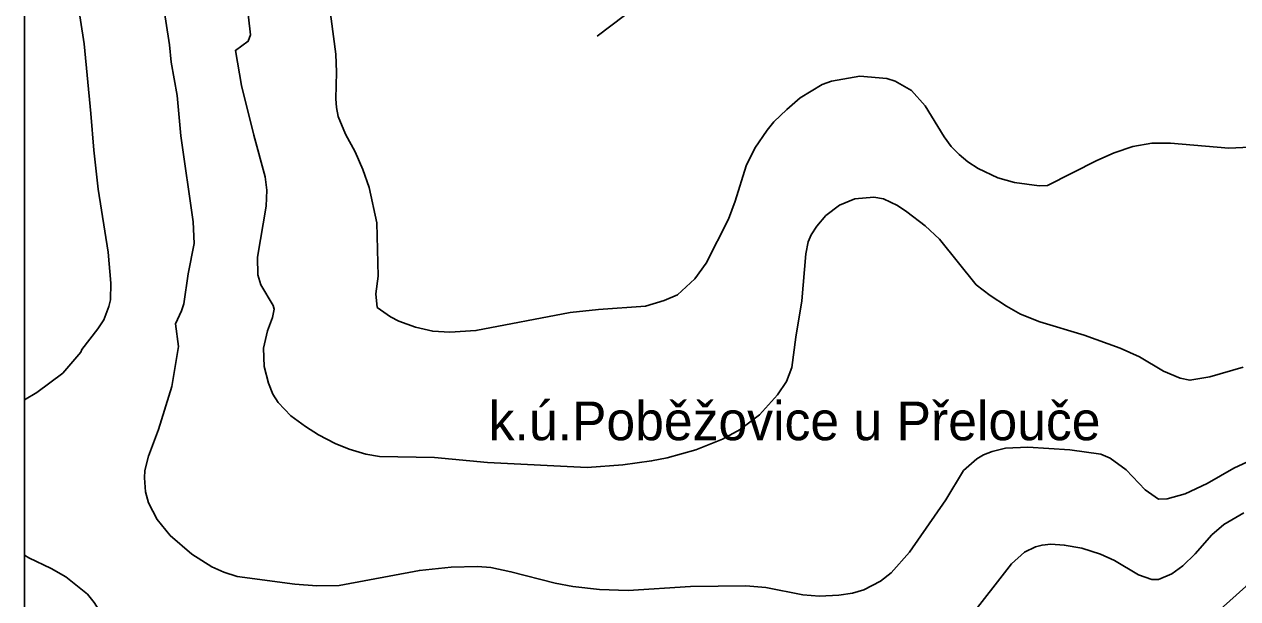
# Model space of a CAD drawing. Extents: x -662620 to -656370, y -1067090 to -1062990.
# Drawn here: x -661678 to -661050, y -1064371 to -1064074 of the extents above; entities that cross this region are included whole.
import ezdxf

# ---------------------------------------------------------------- set-up
doc = ezdxf.new("R2010")
doc.units = 0
for name, color, linetype in [('NÁZEV_K__Ú_', 7, 'Continuous'), ('PLYNOVOD_-_VTL', 7, 'Continuous'), ('VRSTEVNICE_ZDŮRAZNĚNÁ', 7, 'Continuous'), ('VRSTEVNICE_ZÁKLADNÍ', 7, 'Continuous')]:
    doc.layers.add(name, color=color, linetype=linetype)

msp = doc.modelspace()

# ---------------------------------------------------------------- linework, layer by layer
at = {"layer": 'PLYNOVOD_-_VTL'}
msp.add_lwpolyline([(-662588.99, -1063216.18), (-661678.37, -1063216.18), (-661678.37, -1065692.96), (-662588.99, -1065692.96)], close=True, dxfattribs=at)
at = {"layer": 'VRSTEVNICE_ZDŮRAZNĚNÁ'}
msp.add_lwpolyline([(-661520.74, -1064062.21), (-661517.16, -1064089.73), (-661516.73, -1064098.91), (-661517.16, -1064112.67), (-661516.87, -1064117.26), (-661515.87, -1064121.84), (-661512.14, -1064131.02), (-661507.12, -1064140.19), (-661503.11, -1064149.37), (-661499.96, -1064158.54), (-661495.94, -1064176.89), (-661495.23, -1064204.42), (-661496.37, -1064213.59), (-661495.8, -1064220.61), (-661488.78, -1064225.49), (-661484.48, -1064227.78), (-661475.87, -1064230.94), (-661466.99, -1064232.94), (-661458.1, -1064233.52), (-661444.62, -1064232.66), (-661395.88, -1064223.34), (-661381.26, -1064221.76), (-661356.89, -1064220.04), (-661347.14, -1064217.03), (-661340.26, -1064214.16), (-661331.37, -1064205.85), (-661325.5, -1064197.68), (-661313.88, -1064175.03), (-661310.44, -1064165.71), (-661304.71, -1064147.36), (-661300.26, -1064138.19), (-661293.96, -1064129.01), (-661290.37, -1064124.71), (-661283.78, -1064118.26), (-661276.76, -1064112.24), (-661265.43, -1064105.36), (-661260.56, -1064103.64), (-661245.93, -1064101.06), (-661231.89, -1064102.2), (-661227.59, -1064103.64), (-661219.13, -1064108.51), (-661212.1, -1064116.4), (-661202.21, -1064132.45), (-661198.63, -1064137.33), (-661194.61, -1064141.63), (-661190.03, -1064145.35), (-661184.72, -1064148.79), (-661174.54, -1064153.67), (-661165.94, -1064156.11), (-661153.04, -1064157.68), (-661148.74, -1064157.54), (-661123.22, -1064144.64), (-661114.34, -1064140.62), (-661104.59, -1064137.33), (-661094.84, -1064135.75), (-661085.09, -1064135.75), (-661054.99, -1064138.33), (-661036.64, -1064137.47)], dxfattribs=at)
at = {"layer": 'VRSTEVNICE_ZÁKLADNÍ'}
for points in [[(-661678.37, -1064268.47), (-661671.98, -1064264.62), (-661658.51, -1064254.73), (-661649.19, -1064243.84), (-661648.62, -1064242.4), (-661640.3, -1064231.65), (-661637.29, -1064227.07), (-661634.57, -1064220.18), (-661633.85, -1064216.74), (-661633.56, -1064208.14), (-661635, -1064192.09), (-661640.16, -1064159.4), (-661642.45, -1064139.33), (-661643.89, -1064120.27), (-661647.47, -1064084.29), (-661653.92, -1064041.85), (-661659.08, -1064019.49), (-661663.67, -1064006.01), (-661672.13, -1063985.94), (-661678.37, -1063972.49)], [(-661678.37, -1064268.47), (-661671.98, -1064264.62), (-661658.51, -1064254.73), (-661649.19, -1064243.84), (-661648.62, -1064242.4), (-661640.3, -1064231.65), (-661637.29, -1064227.07), (-661634.57, -1064220.18), (-661633.85, -1064216.74), (-661633.56, -1064208.14), (-661635, -1064192.09), (-661640.16, -1064159.4), (-661642.45, -1064139.33), (-661643.89, -1064120.27), (-661647.47, -1064084.29), (-661653.92, -1064041.85), (-661659.08, -1064019.49), (-661663.67, -1064006.01), (-661672.13, -1063985.94), (-661678.37, -1063972.49)], [(-661466.13, -1064298.31), (-661494.51, -1064297.74), (-661501.68, -1064296.59), (-661510.28, -1064294.01), (-661517.45, -1064291), (-661526.05, -1064286.56), (-661532.93, -1064282.26), (-661540.38, -1064276.67), (-661546.98, -1064269.79), (-661549.7, -1064265.48), (-661551.99, -1064259.75), (-661554.29, -1064251.15), (-661554.58, -1064241.69), (-661552.57, -1064232.8), (-661549.99, -1064225.92), (-661549.13, -1064221.47), (-661549.56, -1064219.61), (-661556.01, -1064209), (-661557.59, -1064203.84), (-661557.73, -1064194.67), (-661553.29, -1064168.29), (-661552.86, -1064159.98), (-661553.72, -1064153.1), (-661559.59, -1064131.59), (-661565.9, -1064105.79), (-661569.12, -1064087.71), (-661562.46, -1064082.98), (-661561.34, -1064079.72), (-661565.47, -1064043)], [(-661466.13, -1064298.31), (-661494.51, -1064297.74), (-661501.68, -1064296.59), (-661510.28, -1064294.01), (-661517.45, -1064291), (-661526.05, -1064286.56), (-661532.93, -1064282.26), (-661540.38, -1064276.67), (-661546.98, -1064269.79), (-661549.7, -1064265.48), (-661551.99, -1064259.75), (-661554.29, -1064251.15), (-661554.58, -1064241.69), (-661552.57, -1064232.8), (-661549.99, -1064225.92), (-661549.13, -1064221.47), (-661549.56, -1064219.61), (-661556.01, -1064209), (-661557.59, -1064203.84), (-661557.73, -1064194.67), (-661553.29, -1064168.29), (-661552.86, -1064159.98), (-661553.72, -1064153.1), (-661559.59, -1064131.59), (-661565.9, -1064105.79), (-661569.12, -1064087.71), (-661562.46, -1064082.98), (-661561.34, -1064079.72), (-661565.47, -1064043)], [(-661538.38, -1064363.83), (-661568.19, -1064359.81), (-661575.08, -1064357.66), (-661581.38, -1064354.79), (-661591.7, -1064348.34), (-661602.89, -1064338.59), (-661609.62, -1064330.28), (-661614.07, -1064321.68), (-661615.64, -1064315.95), (-661616.22, -1064308.78), (-661615.93, -1064305.05), (-661614.07, -1064297.6), (-661608.91, -1064283.83), (-661602.03, -1064261.47), (-661598.59, -1064240.83), (-661600.16, -1064229.07), (-661597.01, -1064222.48), (-661595.86, -1064218.75), (-661593.57, -1064203.27), (-661590.41, -1064187.5), (-661590.99, -1064176.32), (-661597.3, -1064131.88), (-661599.3, -1064110.95), (-661602.31, -1064093.75), (-661603.17, -1064084.86), (-661608.33, -1064052.46)], [(-661538.38, -1064363.83), (-661568.19, -1064359.81), (-661575.08, -1064357.66), (-661581.38, -1064354.79), (-661591.7, -1064348.34), (-661602.89, -1064338.59), (-661609.62, -1064330.28), (-661614.07, -1064321.68), (-661615.64, -1064315.95), (-661616.22, -1064308.78), (-661615.93, -1064305.05), (-661614.07, -1064297.6), (-661608.91, -1064283.83), (-661602.03, -1064261.47), (-661598.59, -1064240.83), (-661600.16, -1064229.07), (-661597.01, -1064222.48), (-661595.86, -1064218.75), (-661593.57, -1064203.27), (-661590.41, -1064187.5), (-661590.99, -1064176.32), (-661597.3, -1064131.88), (-661599.3, -1064110.95), (-661602.31, -1064093.75), (-661603.17, -1064084.86), (-661608.33, -1064052.46)], [(-661354.31, -1064059.34), (-661381.83, -1064080.31)], [(-661354.31, -1064059.34), (-661381.83, -1064080.31)], [(-661047.53, -1064251.58), (-661064.74, -1064256.6), (-661075.06, -1064258.32), (-661080.22, -1064257.17), (-661088.82, -1064253.59), (-661101.15, -1064246.27), (-661111.18, -1064241.69), (-661129.82, -1064234.95), (-661152.75, -1064228.07), (-661162.79, -1064224.06), (-661169.96, -1064220.04), (-661178.56, -1064214.45), (-661185.73, -1064209), (-661204.79, -1064185.35), (-661212.1, -1064178.47), (-661221.56, -1064171.16), (-661226.44, -1064168), (-661233.61, -1064164.56), (-661238.77, -1064163.56), (-661248.54, -1064164.4), (-661256.45, -1064167.73), (-661263.57, -1064173.16), (-661268.15, -1064178.61), (-661271.16, -1064183.06), (-661272.74, -1064186.64), (-661273.89, -1064192.95), (-661275.9, -1064217.32), (-661279.05, -1064235.95), (-661281.2, -1064251.72), (-661283.92, -1064258.89), (-661288.51, -1064265.91), (-661297.83, -1064276.24), (-661307.86, -1064283.83), (-661317.04, -1064288.71), (-661330.8, -1064294.3), (-661345.71, -1064298.46), (-661353.74, -1064300.03), (-661368.65, -1064302.04), (-661386.99, -1064303.47), (-661438.6, -1064300.89), (-661466.13, -1064298.31)], [(-661047.53, -1064251.58), (-661064.74, -1064256.6), (-661075.06, -1064258.32), (-661080.22, -1064257.17), (-661088.82, -1064253.59), (-661101.15, -1064246.27), (-661111.18, -1064241.69), (-661129.82, -1064234.95), (-661152.75, -1064228.07), (-661162.79, -1064224.06), (-661169.96, -1064220.04), (-661178.56, -1064214.45), (-661185.73, -1064209), (-661204.79, -1064185.35), (-661212.1, -1064178.47), (-661221.56, -1064171.16), (-661226.44, -1064168), (-661233.61, -1064164.56), (-661238.77, -1064163.56), (-661248.54, -1064164.4), (-661256.45, -1064167.73), (-661263.57, -1064173.16), (-661268.15, -1064178.61), (-661271.16, -1064183.06), (-661272.74, -1064186.64), (-661273.89, -1064192.95), (-661275.9, -1064217.32), (-661279.05, -1064235.95), (-661281.2, -1064251.72), (-661283.92, -1064258.89), (-661288.51, -1064265.91), (-661297.83, -1064276.24), (-661307.86, -1064283.83), (-661317.04, -1064288.71), (-661330.8, -1064294.3), (-661345.71, -1064298.46), (-661353.74, -1064300.03), (-661368.65, -1064302.04), (-661386.99, -1064303.47), (-661438.6, -1064300.89), (-661466.13, -1064298.31)], [(-661038.65, -1064297.45), (-661052.41, -1064303.76), (-661066.17, -1064311.64), (-661077.64, -1064317.09), (-661086.81, -1064319.67), (-661091.4, -1064319.82), (-661098.28, -1064315.08), (-661108.17, -1064304.62), (-661116.34, -1064298.6), (-661121.22, -1064296.59), (-661137.27, -1064294.3), (-661159.06, -1064292.87), (-661170.53, -1064293.44), (-661177.41, -1064295.16), (-661182, -1064296.88), (-661185.44, -1064298.89), (-661192.32, -1064305.05), (-661201.35, -1064320.25), (-661220.27, -1064347.2), (-661229.74, -1064357.95), (-661235.33, -1064362.25), (-661243.93, -1064366.69), (-661249.66, -1064368.41), (-661256.83, -1064369.56), (-661266.86, -1064369.99), (-661275.47, -1064369.27), (-661294.68, -1064365.55), (-661305, -1064364.69), (-661333.67, -1064364.97), (-661365.78, -1064366.98), (-661380.69, -1064366.55), (-661394.45, -1064364.97), (-661403.62, -1064363.25), (-661426.56, -1064357.37), (-661436.88, -1064355.22), (-661443.76, -1064354.65), (-661457.53, -1064354.94), (-661473.87, -1064356.66), (-661515.44, -1064364.4), (-661526.91, -1064364.69), (-661538.38, -1064363.83)], [(-661038.65, -1064297.45), (-661052.41, -1064303.76), (-661066.17, -1064311.64), (-661077.64, -1064317.09), (-661086.81, -1064319.67), (-661091.4, -1064319.82), (-661098.28, -1064315.08), (-661108.17, -1064304.62), (-661116.34, -1064298.6), (-661121.22, -1064296.59), (-661137.27, -1064294.3), (-661159.06, -1064292.87), (-661170.53, -1064293.44), (-661177.41, -1064295.16), (-661182, -1064296.88), (-661185.44, -1064298.89), (-661192.32, -1064305.05), (-661201.35, -1064320.25), (-661220.27, -1064347.2), (-661229.74, -1064357.95), (-661235.33, -1064362.25), (-661243.93, -1064366.69), (-661249.66, -1064368.41), (-661256.83, -1064369.56), (-661266.86, -1064369.99), (-661275.47, -1064369.27), (-661294.68, -1064365.55), (-661305, -1064364.69), (-661333.67, -1064364.97), (-661365.78, -1064366.98), (-661380.69, -1064366.55), (-661394.45, -1064364.97), (-661403.62, -1064363.25), (-661426.56, -1064357.37), (-661436.88, -1064355.22), (-661443.76, -1064354.65), (-661457.53, -1064354.94), (-661473.87, -1064356.66), (-661515.44, -1064364.4), (-661526.91, -1064364.69), (-661538.38, -1064363.83)], [(-661047.25, -1064326.84), (-661057.57, -1064333), (-661063.73, -1064338.31), (-661072.33, -1064348.06), (-661078.78, -1064354.36), (-661084.52, -1064358.52), (-661091.4, -1064361.39), (-661094.84, -1064361.39), (-661101.72, -1064358.95), (-661114.19, -1064351.5), (-661121.36, -1064348.34), (-661130.96, -1064345.19), (-661140.14, -1064343.61), (-661147.02, -1064343.18), (-661151.61, -1064343.61), (-661155.05, -1064344.47), (-661160.78, -1064347.2), (-661167.38, -1064353.22), (-661189.88, -1064382.03)], [(-661047.25, -1064326.84), (-661057.57, -1064333), (-661063.73, -1064338.31), (-661072.33, -1064348.06), (-661078.78, -1064354.36), (-661084.52, -1064358.52), (-661091.4, -1064361.39), (-661094.84, -1064361.39), (-661101.72, -1064358.95), (-661114.19, -1064351.5), (-661121.36, -1064348.34), (-661130.96, -1064345.19), (-661140.14, -1064343.61), (-661147.02, -1064343.18), (-661151.61, -1064343.61), (-661155.05, -1064344.47), (-661160.78, -1064347.2), (-661167.38, -1064353.22), (-661189.88, -1064382.03)], [(-660931.37, -1064331.45), (-660954.64, -1064342.18), (-660961.81, -1064345.19), (-660967.54, -1064346.77), (-660976.14, -1064348.2), (-660983.31, -1064348.63), (-660999.08, -1064347.91), (-661009.11, -1064348.2), (-661017.72, -1064349.63), (-661023.45, -1064351.5), (-661030.62, -1064354.79), (-661046.24, -1064364.97), (-661062.73, -1064379.74), (-661073.91, -1064387.34), (-661086.81, -1064394.07), (-661098.57, -1064397.94), (-661101.29, -1064397.94)], [(-660931.37, -1064331.45), (-660954.64, -1064342.18), (-660961.81, -1064345.19), (-660967.54, -1064346.77), (-660976.14, -1064348.2), (-660983.31, -1064348.63), (-660999.08, -1064347.91), (-661009.11, -1064348.2), (-661017.72, -1064349.63), (-661023.45, -1064351.5), (-661030.62, -1064354.79), (-661046.24, -1064364.97), (-661062.73, -1064379.74), (-661073.91, -1064387.34), (-661086.81, -1064394.07), (-661098.57, -1064397.94), (-661101.29, -1064397.94)], [(-661522.32, -1064404.97), (-661562.46, -1064425.32), (-661579.66, -1064432.06), (-661586.54, -1064433.21), (-661594.57, -1064432.49), (-661601.45, -1064430.34), (-661605.18, -1064428.33), (-661610.91, -1064424.18), (-661616.5, -1064417.87), (-661620.95, -1064410.56), (-661635, -1064384.76), (-661642.16, -1064373.29), (-661645.75, -1064368.99), (-661656.93, -1064359.95), (-661664.53, -1064355.65), (-661676, -1064350.21), (-661678.37, -1064348.77)], [(-661522.32, -1064404.97), (-661562.46, -1064425.32), (-661579.66, -1064432.06), (-661586.54, -1064433.21), (-661594.57, -1064432.49), (-661601.45, -1064430.34), (-661605.18, -1064428.33), (-661610.91, -1064424.18), (-661616.5, -1064417.87), (-661620.95, -1064410.56), (-661635, -1064384.76), (-661642.16, -1064373.29), (-661645.75, -1064368.99), (-661656.93, -1064359.95), (-661664.53, -1064355.65), (-661676, -1064350.21), (-661678.37, -1064348.77)]]:
    msp.add_lwpolyline(points, dxfattribs=at)

# ---------------------------------------------------------------- texts
at = {"layer": 'NÁZEV_K__Ú_'}
msp.add_text('k.ú.Poběžovice u Přelouče', height=20, dxfattribs=at).set_placement((-661438.05, -1064289.32))

doc.saveas('drawing.dxf')
